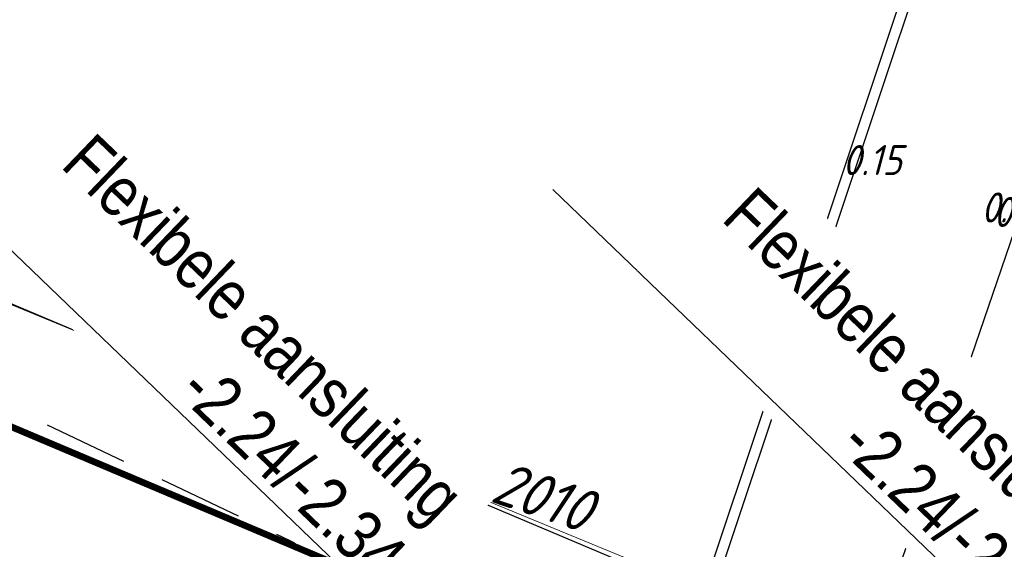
# Model space of a CAD drawing. Header units: metres. Extents: x 111546 to 149831, y 498798 to 507863.
# Tile 1049 of 1056: x 112003 to 112018, y 501985 to 501993. Entities that reach past the tile are written whole.
import ezdxf
from ezdxf import colors
from ezdxf.entities.mleader import LeaderData, LeaderLine
from ezdxf.enums import TextEntityAlignment as Align
from ezdxf.math import Vec2, Vec3

# ---------------------------------------------------------------- set-up
doc = ezdxf.new("R2010")
doc.units = ezdxf.units.M
doc.linetypes.add('HIDDEN', pattern=[9.525, 6.35, -3.175])
for name, color, linetype in [('0-hoogte mv-bestaand', 253, 'Continuous'), ('0-werkgrens', 210, 'FENCELINE1'), ('2-bs-Streng gemengd aanlegjaar', 252, 'Continuous'), ('2-nw-tekst-flexibele aansluiting', 7, 'Continuous'), ('B04_KUNSTWERK', 1, 'Continuous'), ('T13_TALUDLIJN', 252, 'HIDDEN'), ('W01_KANTSLOOT', 252, 'Continuous')]:
    doc.layers.add(name, color=color, linetype=linetype)
doc.layers.add('0-kadastrale percelen', color=253, linetype='AI-KADASTRAAL', lineweight=9)
doc.styles.get("Standard").update_dxf_attribs({"font": 'isocp-ie.shx'})
doc.styles.add('veysel', font='isocp-ie.shx', dxfattribs={"height": 0.1})
doc.styles.add('Zaanstad', font='ARIALN.TTF')
doc.linetypes.add('AI-KADASTRAAL', pattern='A,5.5,-2,["K",Standard,S=1.8,R=0,X=0,Y=-0.9],-2,5.5,-2,[5,NLCS.SHX,S=0.75,R=0,X=0,Y=0],-2', length=19)
doc.linetypes.add('FENCELINE1', pattern='A,6.35,-2.54,[133,ltypeshp.shx,S=2.54,R=0,X=-2.54,Y=0],-2.54,25.4', length=36.83)

msp = doc.modelspace()

# ---------------------------------------------------------------- linework, layer by layer
at = {"layer": '0-kadastrale percelen', "ltscale": 0.25}
msp.add_lwpolyline([(111908.1303, 502029.7583), (111916.681, 502025.754), (111935.007, 502017.347), (111964.63, 502004.556), (111981.758, 501997.268), (112013.289, 501984.267), (112024.808, 501980.459), (112034.498, 501975.401), (112038.589, 501973.492), (112046.782, 501969.493), (112057.016, 501964.555), (112068.473, 501959.193), (112081.537, 501953.208), (112096.027, 501946.443), (112112.714, 501938.856), (112128.431, 501931.22), (112141.901, 501925.025), (112158.226, 501918.124)], dxfattribs=at)
at = {"layer": 'B04_KUNSTWERK'}
msp.add_lwpolyline([(112018.853, 502000.001), (112012.428, 501980.772), (112012.58, 501980.721), (112019.022, 502000.001)], dxfattribs=at)
msp.add_lwpolyline([(112022.526, 501980.858), (112016.023, 501983.081), (112020.58, 501996.415), (112027.087, 501994.192)], close=True, dxfattribs=at)
at = {"layer": 'T13_TALUDLIJN', "ltscale": 0.2}
msp.add_lwpolyline([(112013.127, 501982.863), (112008.302, 501984.446), (112001.848, 501987.52)], dxfattribs=at)
at = {"layer": 'W01_KANTSLOOT'}
msp.add_lwpolyline([(112013.532, 501984.075), (111984.901, 501996.172), (111966.319, 502004.118), (111953.299, 502009.744), (111935.835, 502017.228), (111928.748, 502020.416), (111916.416, 502026.292), (111908.4228, 502030.0766)], dxfattribs=at)

# ---------------------------------------------------------------- texts
at = {"layer": '0-hoogte mv-bestaand', "style": 'veysel', "oblique": 15}
for s, p in [('0.15', (112016.0941, 501990.3854)), ('0.13', (112018.1719, 501989.6738)), ('0.01', (112018.3507, 501989.6062)), ('-1.25', (112007.6663, 501986.4334))]:
    msp.add_text(s, height=0.45, rotation=360, dxfattribs=at).set_placement(p, align=Align.CENTER)
at = {"layer": '2-bs-Streng gemengd aanlegjaar', "oblique": 15}
msp.add_text('2010', height=0.65, rotation=341.24275, dxfattribs=at).set_placement((112010.2783, 501985.3076), align=Align.BOTTOM_LEFT)

# ---------------------------------------------------------------- next in the draw order: leaders
at = {"layer": '2-nw-tekst-flexibele aansluiting'}
ml = msp.add_multileader_mtext('Standard', dxfattribs=at)
ml.set_content('Flexibele aansluiting\\P-2.24/-2.34', color=256, style='Zaanstad')
ml.set_leader_properties()
ml.build(insert=Vec2(0, 0))
ml.multileader.update_dxf_attribs({"has_text_frame": 1, "text_left_attachment_type": 6, "text_right_attachment_type": 5, "dogleg_length": 0.36, "arrow_head_size": 0.8, "scale": 0.5})
ctx = ml.context
ctx.base_point, ctx.scale, ctx.char_height, ctx.arrow_head_size, ctx.landing_gap_size, ctx.plane_origin, ctx.plane_x_axis, ctx.plane_y_axis = Vec3(112003.7404, 501990.4538), 0.5, 0.75, 0.8, 0.2, Vec3(112022.7968, 501972.4663), Vec3(0.7213931, -0.6925258), Vec3(0.6925258, 0.7213931)
ctx.left_attachment, ctx.right_attachment, ctx.text_align_type = 6, 5, 2
notes = []
notes.append((ctx, [(1, (1, 1, 0), (112008.9357, 501983.716), (-0.7213931, 0.6925258), 0.36, [(1, [(112013.3414, 501976.3274)], 0, [])])]))
ctx.mtext.insert, ctx.mtext.text_direction, ctx.mtext.rotation, ctx.mtext.alignment, ctx.mtext.flow_direction = Vec3(112010.0295, 501985.664), Vec3(0.7213931, -0.6925258), 5.5182008, 3, 5
ctx.mtext.has_bg_fill, ctx.mtext.bg_color, ctx.mtext.bg_scale_factor, ctx.mtext.bg_transparency, ctx.mtext.use_window_bg_color = 1, -1027028792, 1.5, 0, 1
for ctx, leaders in notes:
    for number, flags, end, landing, length, lines in leaders:
        leader = LeaderData()
        leader.index, (leader.has_last_leader_line, leader.has_dogleg_vector, leader.attachment_direction) = number, flags
        leader.last_leader_point, leader.dogleg_vector, leader.dogleg_length = Vec3(end), Vec3(landing), length
        for number, points, colour, breaks in lines:
            line = LeaderLine()
            line.index, line.vertices, line.color, line.breaks = number, Vec3.list(points), colors.encode_raw_color(colour), breaks
            leader.lines.append(line)
        ctx.leaders.append(leader)

# ---------------------------------------------------------------- next in the draw order: leaders
ml = msp.add_multileader_mtext('Standard', dxfattribs=at)
ml.set_content('Flexibele aansluiting\\P-2.24/-2.34', color=256, style='Zaanstad')
ml.set_leader_properties()
ml.build(insert=Vec2(0, 0))
ml.multileader.update_dxf_attribs({"has_text_frame": 1, "text_left_attachment_type": 6, "text_right_attachment_type": 5, "dogleg_length": 0.36, "arrow_head_size": 0.8, "scale": 0.5})
ctx = ml.context
ctx.base_point, ctx.scale, ctx.char_height, ctx.arrow_head_size, ctx.landing_gap_size, ctx.plane_origin, ctx.plane_x_axis, ctx.plane_y_axis = Vec3(112013.66, 501989.6516), 0.5, 0.75, 0.8, 0.2, Vec3(112032.7164, 501971.664), Vec3(0.7213931, -0.6925258), Vec3(0.6925258, 0.7213931)
ctx.left_attachment, ctx.right_attachment, ctx.text_align_type = 6, 5, 2
notes = []
notes.append((ctx, [(1, (1, 1, 0), (112018.8552, 501982.9137), (-0.7213931, 0.6925258), 0.36, [(1, [(112015.571, 501975.5274)], 0, [])])]))
ctx.mtext.insert, ctx.mtext.text_direction, ctx.mtext.rotation, ctx.mtext.alignment, ctx.mtext.flow_direction = Vec3(112019.9491, 501984.8618), Vec3(0.7213931, -0.6925258), 5.5182008, 3, 5
ctx.mtext.has_bg_fill, ctx.mtext.bg_color, ctx.mtext.bg_scale_factor, ctx.mtext.bg_transparency, ctx.mtext.use_window_bg_color = 1, -1027028792, 1.5, 0, 1
for ctx, leaders in notes:
    for number, flags, end, landing, length, lines in leaders:
        leader = LeaderData()
        leader.index, (leader.has_last_leader_line, leader.has_dogleg_vector, leader.attachment_direction) = number, flags
        leader.last_leader_point, leader.dogleg_vector, leader.dogleg_length = Vec3(end), Vec3(landing), length
        for number, points, colour, breaks in lines:
            line = LeaderLine()
            line.index, line.vertices, line.color, line.breaks = number, Vec3.list(points), colors.encode_raw_color(colour), breaks
            leader.lines.append(line)
        ctx.leaders.append(leader)

# ---------------------------------------------------------------- next in the draw order: linework, layer by layer
at = {"layer": '0-werkgrens', "ltscale": 0.1, "const_width": 0.1}
msp.add_lwpolyline([(111937.6057, 501931.922), (111910.8835, 501956.6175), (111909.3816, 501954.9408), (111906.7706, 501957.2621), (111908.5671, 501959.2168), (111904.725, 501962.6305), (111905.4429, 501963.4595, -0.2710214), (111910.9468, 501965.3311), (111929.7433, 501957.3784), (111943.285, 501951.4189), (111947.9989, 501961.4975), (111961.0012, 501955.5821), (111962.4982, 501958.88), (111981.4718, 501950.7813), (111993.4781, 501976.9643), (111994.9513, 501980.6635), (111997.7643, 501979.4017), (112001.4364, 501987.339), (112012.3968, 501982.7083), (112013.1894, 501982.2972), (112013.7669, 501983.9392), (112022.3995, 501980.8513)], format="xyb", dxfattribs=at)

doc.saveas('drawing.dxf')
